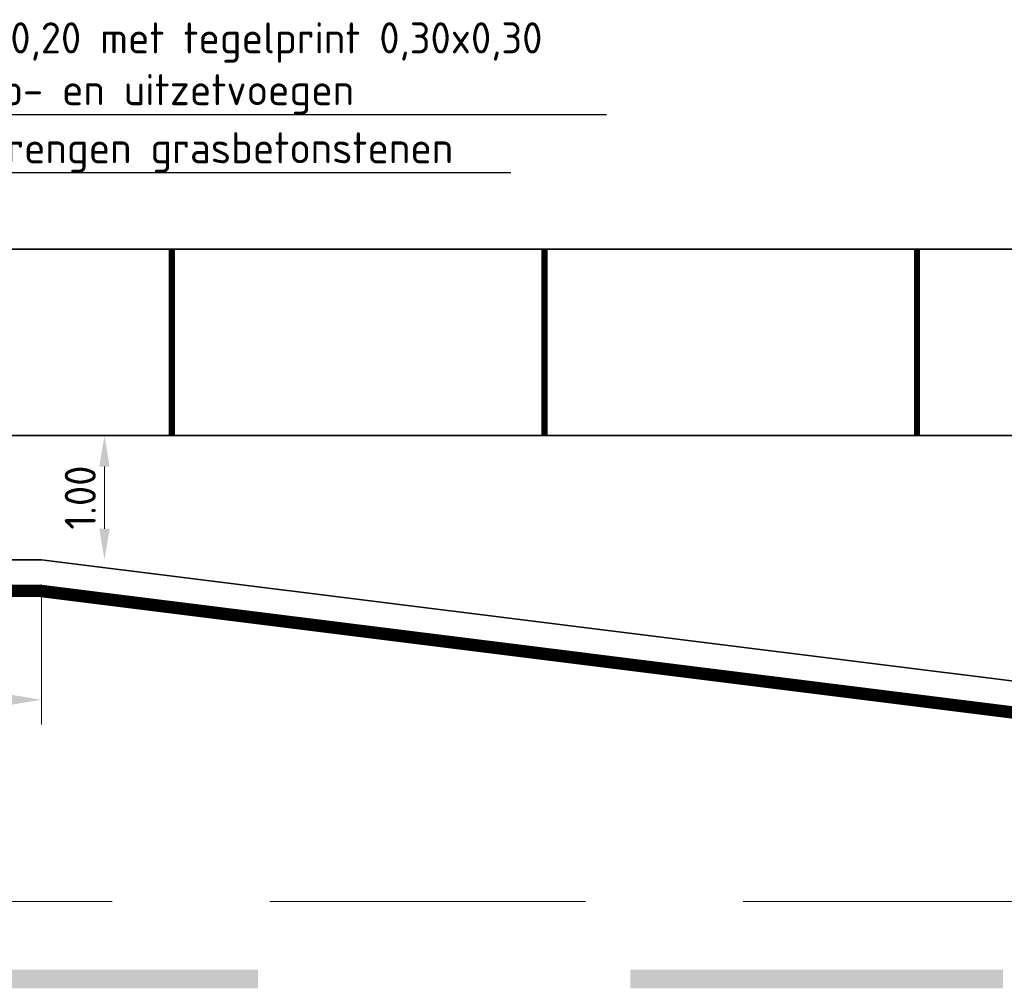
# Model space of a CAD drawing. Header units: metres. Extents: x -699 to 2316, y -1199 to 781.
# Tile 379 of 593: x 820.89 to 828.82, y -283.21 to -275.41. Entities that reach past the tile are written whole.
import ezdxf
from ezdxf import colors
from ezdxf.entities.mleader import LeaderData, LeaderLine
from ezdxf.math import Vec2, Vec3

# ---------------------------------------------------------------- set-up
doc = ezdxf.new("R2010")
doc.units = ezdxf.units.M
doc.header["$PDMODE"] = 1
doc.linetypes.add('HIDDENX2', pattern=[19.05, 12.7, -6.35])
doc.linetypes.add('VW-3-3_STREEP', pattern=[6, 3, -3])
for name, color, linetype, lineweight in [('N-WE-VH-KANTVERHARDING-G', 210, 'Continuous', 35), ('N-WE-VH-VERHARDING_BETON-G', 252, 'Continuous', 35), ('N-WE-VW-MARKERING_LANGS_STREEP_33-G', 7, 'VW-3-3_STREEP', 13), ('N-WE-VW-MARKERING_LANGS_STREEP_DOORGETROKKEN-G', 7, 'Continuous', 13), ('X-XX-AL-M', 7, 'Continuous', 18), ('X-XX-AL-T25', 7, 'Continuous', 25)]:
    doc.layers.add(name, color=color, linetype=linetype, lineweight=lineweight)
doc.styles.add('NLCS-ISO-M100-T25', font='NLCS-ISO.ttf', dxfattribs={"height": 0.25})
doc.dimstyles.new('NLCS-M100-T25-PIJL_A_L2_H1', dxfattribs={"dimscale": 0.1, "dimtxt": 2.5, "dimasz": 2.5, "dimexe": 2, "dimexo": 2, "dimgap": 0.7, "dimtad": 1, "dimzin": 0, "dimdsep": 46, "dimtxsty": 'NLCS-ISO-M100-T25', "dimcen": 0, "dimdle": 2, "dimclrd": 256, "dimclre": 256, "dimclrt": 256, "dimadec": 1, "dimazin": 0, "dimtfac": 1, "dimtdec": 3, "dimtofl": 0, "dimtmove": 0, "dimatfit": 3, "dimfxl": 2, "dimtfillclr": 256, "dimtolj": 1, "dimtzin": 0, "dimlwd": -1, "dimlwe": -1, "dimarcsym": 0})

# ---------------------------------------------------------------- blocks, each defined once
blk = doc.blocks.new('*D1654')
at = {"layer": 'Defpoints', "color": 0, "transparency": 16777216}
for p in [(821.5769, -278.7615), (821.5769, -278.7615), (821.5769, -279.7615)]:
    blk.add_point(p, dxfattribs=at)
at = {"layer": 'X-XX-AL-M', "transparency": 16777216}
blk.add_line((821.5769, -279.5115), (821.5769, -279.0115), dxfattribs=at)
for points in [[(821.5353, -279.0115), (821.6186, -279.0115), (821.5769, -278.7615)], [(821.5353, -279.5115), (821.6186, -279.5115), (821.5769, -279.7615)]]:
    blk.add_solid(points, dxfattribs=at)
at = {"layer": 'X-XX-AL-M', "transparency": 16777216, "insert": (821.3819, -279.2615), "char_height": 0.25, "attachment_point": 5, "rotation": 90, "style": 'NLCS-ISO-M100-T25'}
blk.add_mtext('\\A1;1.00', dxfattribs=at)
blk = doc.blocks.new('*D1706')
at = {"layer": 'Defpoints', "color": 0, "transparency": 16777216}
for p in [(819.0688, -278.7615), (821.0688, -279.7615), (819.0688, -280.889)]:
    blk.add_point(p, dxfattribs=at)
at = {"layer": 'X-XX-AL-M', "transparency": 16777216}
for p, q in [((819.0688, -278.9615), (819.0688, -281.089)), ((821.0688, -279.9615), (821.0688, -281.089)), ((820.8188, -280.889), (819.3188, -280.889))]:
    blk.add_line(p, q, dxfattribs=at)
for points in [[(819.3188, -280.8473), (819.3188, -280.9307), (819.0688, -280.889)], [(820.8188, -280.8473), (820.8188, -280.9307), (821.0688, -280.889)]]:
    blk.add_solid(points, dxfattribs=at)
at = {"layer": 'X-XX-AL-M', "transparency": 16777216, "insert": (820.0688, -280.694), "char_height": 0.25, "attachment_point": 5, "style": 'NLCS-ISO-M100-T25'}
blk.add_mtext('\\A1;2.00', dxfattribs=at)

msp = doc.modelspace()

# ---------------------------------------------------------------- linework, layer by layer
at = {"layer": 'N-WE-VH-KANTVERHARDING-G'}
for p, q in [((797.0688, -279.7615), (821.0688, -279.7615)), ((821.0688, -279.7615), (843.0688, -282.5115))]:
    msp.add_line(p, q, dxfattribs=at)
at = {"layer": 'N-WE-VH-KANTVERHARDING-G', "color": 8, "linetype": 'HIDDENX2', "lineweight": 5, "ltscale": 0.2}
msp.add_line((769.5688, -282.5115), (843.0688, -282.5115), dxfattribs=at)
at = {"layer": 'N-WE-VH-VERHARDING_BETON-G'}
for p, q in [((818.9843, -277.2615), (836.2887, -277.2615)), ((819.0688, -278.7615), (836.2887, -278.7615))]:
    msp.add_line(p, q, dxfattribs=at)
at = {"layer": 'N-WE-VH-VERHARDING_BETON-G', "const_width": 0.05, "flags": 128}
for points in [[(822.1188, -277.2615), (822.1188, -278.7615)], [(825.1188, -277.2615), (825.1188, -278.7615)], [(828.1188, -277.2615), (828.1188, -278.7615)]]:
    msp.add_lwpolyline(points, dxfattribs=at)
at = {"layer": 'N-WE-VW-MARKERING_LANGS_STREEP_33-G', "color": 253, "linetype": 'Continuous'}
for points in [[(819.8116, -283.0615), (822.8116, -283.0615), (819.8116, -283.2115), (822.8116, -283.2115)], [(825.8116, -283.0615), (828.8116, -283.0615), (825.8116, -283.2115), (828.8116, -283.2115)]]:
    msp.add_solid(points, dxfattribs=at)
at = {"layer": 'N-WE-VW-MARKERING_LANGS_STREEP_DOORGETROKKEN-G', "color": 253, "const_width": 0.1}
msp.add_lwpolyline([(811.0688, -280.0115), (821.0532, -280.0115), (840.2594, -282.4122)], dxfattribs=at)

# ---------------------------------------------------------------- dimensions: what is measured, and where the dimension line sits
at = {"layer": 'X-XX-AL-M'}
dim = msp.add_linear_dim(base=(819.0688, -280.889), p1=(821.0688, -279.7615), p2=(819.0688, -278.7615), dimstyle='NLCS-M100-T25-PIJL_A_L2_H1', dxfattribs=at)
dim.commit()
dim.dimension.update_dxf_attribs({"geometry": '*D1706', "text_midpoint": (820.0688, -280.889), "dimtype": 160})
dim = msp.add_linear_dim(base=(821.5769, -278.7615), p1=(821.5769, -279.7615), p2=(821.5769, -278.7615), angle=90, dimstyle='NLCS-M100-T25-PIJL_A_L2_H1', dxfattribs=at)
dim.commit()
dim.dimension.update_dxf_attribs({"geometry": '*D1654', "text_midpoint": (821.3819, -279.2615)})

# ---------------------------------------------------------------- leaders
at = {"layer": 'X-XX-AL-T25'}
ml = msp.add_multileader_mtext('Standard', dxfattribs=at)
ml.set_content('betonpad dik 0,20 met tegelprint 0,30x0,30\\Pinclusief krimp- en uitzetvoegen', color=256, style='NLCS-ISO-M100-T25')
ml.set_leader_properties(color=256, linetype='ByLayer', lineweight=-1)
ml.build(insert=Vec2(0, 0))
ml.multileader.update_dxf_attribs({"text_left_attachment_type": 5, "text_right_attachment_type": 5, "dogleg_length": 0.25, "arrow_head_size": 0.25})
ctx = ml.context
ctx.base_point, ctx.char_height, ctx.arrow_head_size, ctx.landing_gap_size, ctx.plane_origin = Vec3(818.666, -276.1775), 0.25, 0.25, 0.09, Vec3(-124.444, -37.4834)
ctx.left_attachment, ctx.right_attachment = 5, 5
notes = []
notes.append((ctx, [(0, (1, 1, 0), (818.416, -276.1775), (1, 0), 0.25, [(0, [(817.391, -278.2849)], 0, [])])]))
ctx.mtext.insert, ctx.mtext.flow_direction = Vec3(818.756, -275.4358), 5
ml = msp.add_multileader_mtext('Standard', dxfattribs=at)
ml.set_content('aanbrengen grasbetonstenen', color=256, style='NLCS-ISO-M100-T25')
ml.set_leader_properties(color=256, linetype='ByLayer', lineweight=-1)
ml.build(insert=Vec2(0, 0))
ml.multileader.update_dxf_attribs({"text_left_attachment_type": 5, "text_right_attachment_type": 5, "dogleg_length": 0.25, "arrow_head_size": 0.25})
ctx = ml.context
ctx.base_point, ctx.char_height, ctx.arrow_head_size, ctx.landing_gap_size, ctx.plane_origin = Vec3(820.0123, -276.6456), 0.25, 0.25, 0.09, Vec3(-117.5379, -35.3829)
ctx.left_attachment, ctx.right_attachment = 5, 5
notes.append((ctx, [(0, (1, 1, 0), (819.7623, -276.6456), (1, 0), 0.25, [(0, [(818.3957, -279.4755)], 0, [])])]))
ctx.mtext.insert, ctx.mtext.flow_direction = Vec3(820.1023, -276.3206), 5
for ctx, leaders in notes:
    for number, flags, end, landing, length, lines in leaders:
        leader = LeaderData()
        leader.index, (leader.has_last_leader_line, leader.has_dogleg_vector, leader.attachment_direction) = number, flags
        leader.last_leader_point, leader.dogleg_vector, leader.dogleg_length = Vec3(end), Vec3(landing), length
        for number, points, colour, breaks in lines:
            line = LeaderLine()
            line.index, line.vertices, line.color, line.breaks = number, Vec3.list(points), colors.encode_raw_color(colour), breaks
            leader.lines.append(line)
        ctx.leaders.append(leader)

doc.saveas('drawing.dxf')
